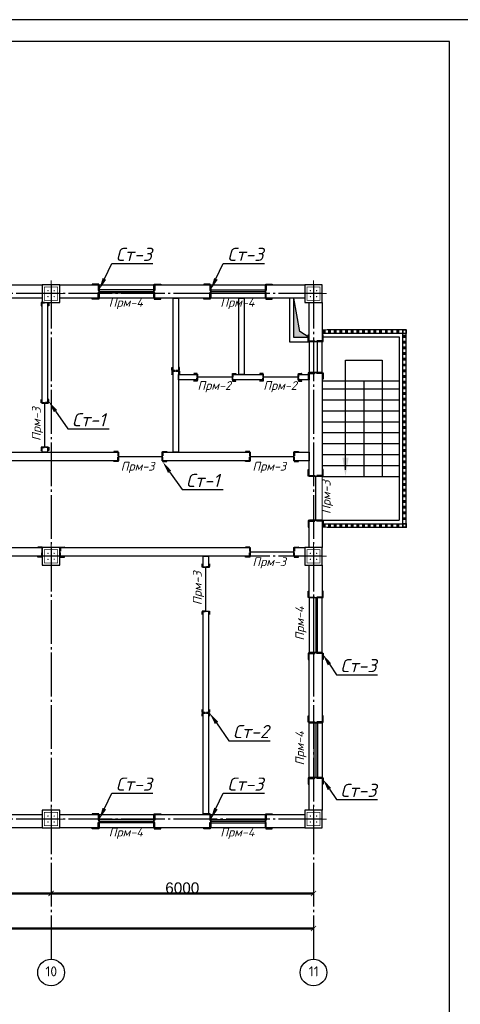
# Model space of a CAD drawing. Header units: millimetres. Extents: x -33345 to 4712671, y -3392 to 121473.
# Tile 290 of 656: x 1583632 to 1593706, y 64013 to 86501. Entities that reach past the tile are written whole.
import ezdxf
from ezdxf import colors
from ezdxf.entities.mleader import LeaderData, LeaderLine
from ezdxf.math import Vec2, Vec3

# ---------------------------------------------------------------- set-up
doc = ezdxf.new("R2010")
doc.units = ezdxf.units.MM
doc.linetypes.add('CENTER2', pattern=[28.575, 19.05, -3.175, 3.175, -3.175])
doc.linetypes.add('ГОСТ 2.303 5', pattern=[24, 20, -1.5, 1, -1.5])
for name, color, linetype, lineweight in [('.', 7, 'Continuous', 15), ('0.25', 7, 'Continuous', 25), ('5   0.30', 1, 'Continuous', 30), ('Kalonna', 7, 'Continuous', 35), ('размер 0.09', 175, 'Continuous', 9)]:
    doc.layers.add(name, color=color, linetype=linetype, lineweight=lineweight)
doc.layers.add('00-Axes', color=1, linetype='CENTER2')
doc.layers.add('HA', color=9, linetype='Continuous')
doc.styles.add('ISOCPEUR', font='isocpeui.ttf', dxfattribs={"height": 300})
doc.styles.add('ISOCPEUR_1.00', font='isocpeui.ttf')
doc.styles.get("Standard").update_dxf_attribs({"font": 'arial.ttf'})
doc.styles.add('ГОСТ 250', font='isocpeui.ttf', dxfattribs={"height": 250})
doc.dimstyles.new('ISO-25$0', dxfattribs={"dimtxt": 300, "dimasz": 200, "dimexe": 100, "dimexo": 300, "dimgap": 50, "dimtad": 1, "dimdec": 0, "dimtxsty": 'Standard', "dimblk": 'OBLIQUE', "dimcen": 250, "dimadec": 0, "dimazin": 0, "dimtfac": 1, "dimtdec": 0, "dimtmove": 0, "dimatfit": 3, "dimldrblk": 'OBLIQUE', "dimfxl": 1.25, "dimarcsym": 0})

# ---------------------------------------------------------------- blocks, each defined once
blk = doc.blocks.new('*U282')
at = {"layer": '0.25', "color": 5, "linetype": 'Continuous', "lineweight": 25, "ltscale": 100}
blk.add_lwpolyline([(-72619, 0), (0, 0), (0, 42000), (-72619, 42000), (-72619, 0)], dxfattribs=at)
at = {"layer": '0.25', "color": 7, "linetype": 'Continuous', "lineweight": 30, "ltscale": 100}
blk.add_lwpolyline([(-70619, 500), (-500, 500), (-500, 41500), (-70619, 41500), (-70619, 500)], dxfattribs=at)
blk = doc.blocks.new('_ArchTick')
at = {"color": 0, "linetype": 'ByBlock', "const_width": 0.15}
blk.add_lwpolyline([(-0.5, -0.5), (0.5, 0.5)], dxfattribs=at)
blk = doc.blocks.new('*D17')
at = {"color": 0, "lineweight": -2, "transparency": 16777216}
for p, q in [((1076847, -1561152), (1076847, -1561151)), ((1076847, -1561152), (1082847, -1561152)), ((1082847, -1561152), (1082847, -1561151))]:
    blk.add_line(p, q, dxfattribs=at)
at = {"layer": 'Defpoints', "color": 0, "lineweight": 50, "transparency": 16777216}
for p in [(1076847, -1561152), (1082847, -1561152), (1082847, -1561152)]:
    blk.add_point(p, dxfattribs=at)
at = {"color": 0, "lineweight": -2, "transparency": 16777216, "xscale": 120, "yscale": 120, "zscale": 120, "rotation": 180}
blk.add_blockref('_ArchTick', (1076847, -1561152), dxfattribs=at)
at = {"color": 0, "lineweight": -2, "transparency": 16777216, "xscale": 120, "yscale": 120, "zscale": 120}
blk.add_blockref('_ArchTick', (1082847, -1561152), dxfattribs=at)
at = {"color": 0, "lineweight": 0, "transparency": 16777216, "insert": (1079847, -1561027), "char_height": 250, "attachment_point": 5}
blk.add_mtext('6000', dxfattribs=at)
blk = doc.blocks.new('_Oblique')
at = {"color": 0, "linetype": 'ByBlock', "lineweight": -2}
blk.add_line((-0.5, -0.5), (0.5, 0.5), dxfattribs=at)
blk = doc.blocks.new('*D18')
at = {"color": 0, "lineweight": -2, "transparency": 16777216}
for p, q in [((1082847, -1561152), (1082847, -1561151)), ((1082847, -1561152), (1088847, -1561152)), ((1088847, -1561152), (1088847, -1561151))]:
    blk.add_line(p, q, dxfattribs=at)
at = {"layer": 'Defpoints', "color": 0, "lineweight": 50, "transparency": 16777216}
for p in [(1082847, -1561152), (1088847, -1561152), (1088847, -1561152)]:
    blk.add_point(p, dxfattribs=at)
at = {"color": 0, "lineweight": -2, "transparency": 16777216, "xscale": 120, "yscale": 120, "zscale": 120, "rotation": 180}
blk.add_blockref('_ArchTick', (1082847, -1561152), dxfattribs=at)
at = {"color": 0, "lineweight": -2, "transparency": 16777216, "xscale": 120, "yscale": 120, "zscale": 120}
blk.add_blockref('_ArchTick', (1088847, -1561152), dxfattribs=at)
at = {"color": 0, "lineweight": 0, "transparency": 16777216, "insert": (1085847, -1561027), "char_height": 250, "attachment_point": 5}
blk.add_mtext('6000', dxfattribs=at)
blk = doc.blocks.new('*D44')
at = {"color": 0, "lineweight": -2, "transparency": 16777216}
for p, q in [((-36640, -739.375), (-36640, -738.75)), ((22760, -740), (-36640, -740)), ((22760, -739.375), (22760, -738.75))]:
    blk.add_line(p, q, dxfattribs=at)
at = {"layer": 'Defpoints', "color": 0, "lineweight": 0, "transparency": 16777216}
for p in [(-36640, -740), (-36640, -740), (22760, -740)]:
    blk.add_point(p, dxfattribs=at)
at = {"color": 0, "lineweight": -2, "transparency": 16777216, "xscale": 120, "yscale": 120, "zscale": 120, "rotation": 180}
blk.add_blockref('_ArchTick', (-36640, -740), dxfattribs=at)
at = {"color": 0, "lineweight": -2, "transparency": 16777216, "xscale": 120, "yscale": 120, "zscale": 120}
blk.add_blockref('_ArchTick', (22760, -740), dxfattribs=at)
at = {"color": 0, "lineweight": 0, "transparency": 16777216, "insert": (-6940, -614.375), "char_height": 250, "attachment_point": 5}
blk.add_mtext('59400', dxfattribs=at)
blk = doc.blocks.new('column')
at = {"lineweight": 0}
for points in [[(-68, 56, -1), (-68, 86, -1)], [(68, 56, 1), (68, 86, 1)], [(-68, -56, 1), (-68, -86, 1)], [(68, -56, -1), (68, -86, -1)]]:
    blk.add_hatch(color=0, dxfattribs=at).paths.add_polyline_path(points)
at = {"color": 0, "lineweight": 0}
for p, q in [((0, 300), (0, -300)), ((300, 0), (-300, 0))]:
    blk.add_line(p, q, dxfattribs=at)
at = {"lineweight": 30}
blk.add_lwpolyline([(-200, 200), (200, 200), (200, -200), (-200, -200)], close=True, dxfattribs=at)
at = {"color": 0, "lineweight": 0, "const_width": 15}
blk.add_lwpolyline([(150, -150), (150, 150), (-150, 150), (-150, -150)], close=True, dxfattribs=at)
blk = doc.blocks.new('dfdfdfdffffdd')
for p, q in [((-324, 3928), (1436, 3928)), ((1436, 3928), (1436, -259)), ((-324, 2928), (1436, 2928)), ((626, 2928), (626, 741)), ((-324, 2741), (1436, 2741)), ((-324, 2491), (1436, 2491)), ((-324, 2241), (1436, 2241)), ((-324, 1991), (1436, 1991)), ((-324, 1741), (1436, 1741)), ((-324, 1491), (1436, 1491)), ((-324, 1241), (1436, 1241)), ((-324, 991), (1436, 991)), ((-324, 741), (1436, 741)), ((-324, -259), (1436, -259))]:
    blk.add_line(p, q)
at = {"lineweight": 20}
blk.add_lwpolyline([(1596, -419), (-324, -419), (-324, 4088), (1596, 4088)], close=True, dxfattribs=at)
for points in [[(-214, -419), (1596, -419), (1596, 4088), (-214, 4088)], [(-324, -339), (1516, -339), (1516, 4008), (-324, 4008)], [(208, 891), (208, 3393), (1044, 3393), (1044, 741)]]:
    blk.add_lwpolyline(points)
at = {"lineweight": 25}
blk.add_solid([(136, 1173), (208, 741), (280, 1173)], dxfattribs=at)
at = {"layer": 'Kalonna'}
for points in [[(-268, 4023), (-268, 4073), (-298, 4073), (-298, 4023)], [(-144, 4023), (-144, 4073), (-174, 4073), (-174, 4023)], [(-14, 4023), (-14, 4073), (-44, 4073), (-44, 4023)], [(116, 4023), (116, 4073), (86, 4073), (86, 4023)], [(246, 4023), (246, 4073), (216, 4073), (216, 4023)], [(376, 4023), (376, 4073), (346, 4073), (346, 4023)], [(506, 4023), (506, 4073), (476, 4073), (476, 4023)], [(636, 4023), (636, 4073), (606, 4073), (606, 4023)], [(766, 4023), (766, 4073), (736, 4073), (736, 4023)], [(896, 4023), (896, 4073), (866, 4073), (866, 4023)], [(1026, 4023), (1026, 4073), (996, 4073), (996, 4023)], [(1156, 4023), (1156, 4073), (1126, 4073), (1126, 4023)], [(1286, 4023), (1286, 4073), (1256, 4073), (1256, 4023)], [(1416, 4023), (1416, 4073), (1386, 4073), (1386, 4023)], [(1516, 4008), (1596, 4008), (1596, 4088), (1516, 4088)], [(1581, 3921), (1531, 3921), (1531, 3951), (1581, 3951)], [(1581, 3791), (1531, 3791), (1531, 3821), (1581, 3821)], [(1581, 3661), (1531, 3661), (1531, 3691), (1581, 3691)], [(1581, 3531), (1531, 3531), (1531, 3561), (1581, 3561)], [(1581, 3401), (1531, 3401), (1531, 3431), (1581, 3431)], [(1581, 3271), (1531, 3271), (1531, 3301), (1581, 3301)], [(1581, 3141), (1531, 3141), (1531, 3171), (1581, 3171)], [(1581, 3011), (1531, 3011), (1531, 3041), (1581, 3041)], [(1581, 2881), (1531, 2881), (1531, 2911), (1581, 2911)], [(1581, 2751), (1531, 2751), (1531, 2781), (1581, 2781)], [(1581, 2621), (1531, 2621), (1531, 2651), (1581, 2651)], [(1581, 2491), (1531, 2491), (1531, 2521), (1581, 2521)], [(1581, 2361), (1531, 2361), (1531, 2391), (1581, 2391)], [(1581, 2231), (1531, 2231), (1531, 2261), (1581, 2261)], [(1581, 2101), (1531, 2101), (1531, 2131), (1581, 2131)], [(1581, 1971), (1531, 1971), (1531, 2001), (1581, 2001)], [(1581, 1841), (1531, 1841), (1531, 1871), (1581, 1871)], [(1581, 1711), (1531, 1711), (1531, 1741), (1581, 1741)], [(1581, 1581), (1531, 1581), (1531, 1611), (1581, 1611)], [(1581, 1451), (1531, 1451), (1531, 1481), (1581, 1481)], [(1581, 1321), (1531, 1321), (1531, 1351), (1581, 1351)], [(1581, 1191), (1531, 1191), (1531, 1221), (1581, 1221)], [(1581, 1061), (1531, 1061), (1531, 1091), (1581, 1091)], [(1581, 931), (1531, 931), (1531, 961), (1581, 961)], [(1581, 801), (1531, 801), (1531, 831), (1581, 831)], [(1581, 671), (1531, 671), (1531, 701), (1581, 701)], [(1581, 541), (1531, 541), (1531, 571), (1581, 571)], [(1581, 411), (1531, 411), (1531, 441), (1581, 441)], [(1581, 281), (1531, 281), (1531, 311), (1581, 311)], [(1581, 151), (1531, 151), (1531, 181), (1581, 181)], [(1581, 21), (1531, 21), (1531, 51), (1581, 51)], [(1581, -109), (1531, -109), (1531, -79), (1581, -79)], [(1581, -239), (1531, -239), (1531, -209), (1581, -209)], [(-268, -404), (-268, -354), (-298, -354), (-298, -404)], [(-144, -404), (-144, -354), (-174, -354), (-174, -404)], [(-14, -404), (-14, -354), (-44, -354), (-44, -404)], [(116, -404), (116, -354), (86, -354), (86, -404)], [(246, -404), (246, -354), (216, -354), (216, -404)], [(376, -404), (376, -354), (346, -354), (346, -404)], [(506, -404), (506, -354), (476, -354), (476, -404)], [(636, -404), (636, -354), (606, -354), (606, -404)], [(766, -404), (766, -354), (736, -354), (736, -404)], [(896, -404), (896, -354), (866, -354), (866, -404)], [(1026, -404), (1026, -354), (996, -354), (996, -404)], [(1156, -404), (1156, -354), (1126, -354), (1126, -404)], [(1286, -404), (1286, -354), (1256, -354), (1256, -404)], [(1416, -404), (1416, -354), (1386, -354), (1386, -404)], [(1516, -339), (1596, -339), (1596, -419), (1516, -419)]]:
    blk.add_lwpolyline(points, close=True, dxfattribs=at)
blk = doc.blocks.new('*U3545')
at = {"color": 0, "linetype": 'ByBlock', "lineweight": -2, "ltscale": 100}
blk.add_lwpolyline([(0, 0), (63, 0), (63, 2.7, 0.414214), (60.7, 5), (12, 5, -0.414214), (5, 12), (5, 60.7, 0.414214), (2.7, 63), (0, 63)], format="xyb", close=True, dxfattribs=at)
blk = doc.blocks.new('A$C0829442C')
at = {"layer": '5   0.30', "lineweight": 30, "ltscale": 200}
blk.add_line((0, 131), (0, 13.5), dxfattribs=at)
at = {"layer": '5   0.30', "lineweight": 30, "ltscale": 200, "xscale": -1, "rotation": 180}
blk.add_blockref('*U3545', (3.9, 146.4), dxfattribs=at)
at = {"layer": '5   0.30', "lineweight": 30, "ltscale": 200}
blk.add_blockref('*U3545', (3.9, 0), dxfattribs=at)
blk = doc.blocks.new('fgfgfgfgggffrw')
at = {"layer": '00-Axes', "color": 251, "linetype": 'ГОСТ 2.303 5', "ltscale": 50, "true_color": 0x636466}
for points in [[(16760, 13960), (16760, -1440)], [(22760, 13960), (22760, -1440)], [(22960, 13760), (-41640, 13760)], [(22960, 7760), (-41640, 7760)], [(22960, 1760), (-41640, 1760)]]:
    blk.add_lwpolyline(points, dxfattribs=at)
at = {"layer": '00-Axes', "color": 219, "linetype": 'ByBlock', "ltscale": 100, "true_color": 0x642165}
for centre in [(16760, -1746), (22760, -1746)]:
    blk.add_circle(centre, 306, dxfattribs=at)
at = {"layer": '00-Axes', "color": 219, "linetype": 'ByBlock', "ltscale": 100, "true_color": 0x642165, "char_height": 226.059, "attachment_point": 1, "style": 'ISOCPEUR_1.00'}
for s, insert in [('\\pxqc;{\\fISOCPEUR|b0|i0|c204|p34;10}', (16378.8, -1606.2)), ('\\pxqc;{\\fISOCPEUR|b0|i0|c204|p34;11}', (22378.8, -1606.2))]:
    blk.add_mtext_dynamic_manual_height_columns(s, width=772.479, gutter_width=706.4, heights=[0], dxfattribs=dict(at, insert=insert))
at = {"color": 18, "lineweight": 0, "true_color": 0x000000}
for base, p1, p2, picture, middle in [((16760, 60), (10760, 60), (16760, 60), '*D17', (13760, 185.6)), ((22760, 60), (16760, 60), (22760, 60), '*D18', (19760, 185.6))]:
    dim = blk.add_linear_dim(base=base, p1=p1, p2=p2, dimstyle='ISO-25$0', dxfattribs=at)
    dim.commit()
    dim.dimension.update_dxf_attribs({"geometry": picture, "text_midpoint": middle, "insert": (-1066086.8, 1561212.4)})
dim = blk.add_linear_dim(base=(-36640, -740), p1=(22760, -740), p2=(-36640, -740), dimstyle='ISO-25$0', dxfattribs=at)
dim.commit()
dim.dimension.update_dxf_attribs({"geometry": '*D44', "text_midpoint": (-6940, -614.4)})

msp = doc.modelspace()

# ---------------------------------------------------------------- hatches: boundary and pattern name
at = {"layer": '.', "true_color": 0x636466}
h = msp.add_hatch(color=251, dxfattribs=at)
h.dxf.hatch_style = 1
h.paths.add_polyline_path([(1590036.354, 79380.522), (1589899.559, 80144.425), (1589899.559, 79244.425), (1590249.559, 79244.425)])

# ---------------------------------------------------------------- linework, layer by layer
at = {"color": 5}
for p, q in [((1586699.559, 80334.425), (1585449.559, 80334.425)), ((1587999.559, 80334.425), (1589249.559, 80334.425)), ((1586699.559, 80254.425), (1585449.559, 80254.425)), ((1587999.559, 80254.425), (1589249.559, 80254.425)), ((1590359.559, 78444.425), (1590359.559, 79144.425)), ((1590439.559, 78444.425), (1590439.559, 79144.425)), ((1590359.559, 72044.425), (1590359.559, 73294.425)), ((1590439.559, 72044.425), (1590439.559, 73294.425)), ((1590359.559, 70444.425), (1590359.559, 69194.425)), ((1590439.559, 70444.425), (1590439.559, 69194.425)), ((1586699.559, 68234.425), (1585449.559, 68234.425)), ((1586699.559, 68154.425), (1585449.559, 68154.425)), ((1587999.559, 68234.425), (1589249.559, 68234.425)), ((1587999.559, 68154.425), (1589249.559, 68154.425))]:
    msp.add_line(p, q, dxfattribs=at)
at = {"color": 6, "lineweight": 30}
for p, q in [((1585449.559, 80294.425), (1586699.559, 80294.424)), ((1587999.559, 80294.425), (1589249.559, 80294.424)), ((1588494.559, 78334.425), (1587694.559, 78334.425)), ((1589999.559, 78334.425), (1589199.559, 78334.425)), ((1584209.559, 76744.425), (1584209.559, 77744.425)), ((1590399.559, 75069.425), (1590399.56, 76069.425)), ((1587889.559, 72994.425), (1587889.559, 73994.425)), ((1590399.559, 73294.425), (1590399.56, 72044.425)), ((1590399.559, 70444.425), (1590399.56, 69194.425)), ((1585449.559, 68194.425), (1586699.559, 68194.424)), ((1587999.559, 68194.425), (1589249.559, 68194.424))]:
    msp.add_line(p, q, dxfattribs=at)
at = {"color": 177, "lineweight": 30, "true_color": 0x293189}
for p, q in [((1585889.559, 76524.425), (1586889.559, 76524.425)), ((1588899.559, 76524.425), (1589899.559, 76524.425)), ((1588899.559, 74344.425), (1589899.559, 74344.425))]:
    msp.add_line(p, q, dxfattribs=at)
for points in [[(1585449.559, 80444.425), (1586699.559, 80444.425), (1586699.559, 80144.425), (1585449.559, 80144.425)], [(1587999.559, 80444.425), (1589249.559, 80444.425), (1589249.559, 80144.425), (1587999.559, 80144.425)], [(1590549.559, 78444.425), (1590549.559, 79144.425), (1590249.559, 79144.425), (1590249.559, 78444.425)], [(1590549.559, 72044.425), (1590549.559, 73294.425), (1590249.559, 73294.425), (1590249.559, 72044.425)], [(1590549.559, 70444.425), (1590549.559, 69194.425), (1590249.559, 69194.425), (1590249.559, 70444.425)], [(1585449.559, 68344.425), (1586699.559, 68344.425), (1586699.559, 68044.425), (1585449.559, 68044.425)], [(1587999.559, 68344.425), (1589249.559, 68344.425), (1589249.559, 68044.425), (1587999.559, 68044.425)]]:
    msp.add_lwpolyline(points, close=True)
msp.add_lwpolyline([(1590249.559, 79244.425), (1590036.354, 79380.522), (1589899.559, 80144.425)])
at = {"layer": 'HA', "color": 250, "lineweight": 30, "ltscale": 100}
for points in [[(1583249.559, 80444.425), (1584149.559, 80444.425), (1584149.559, 80144.425), (1583249.559, 80144.425)], [(1584549.559, 80444.425), (1585449.559, 80444.425), (1585449.559, 80144.425), (1584549.559, 80144.425)], [(1586699.559, 80444.425), (1587999.559, 80444.425), (1587999.559, 80144.425), (1586699.559, 80144.425)], [(1589249.559, 80444.425), (1590149.559, 80444.425), (1590149.559, 80144.425), (1589249.559, 80144.425)], [(1587139.559, 76624.426), (1587139.559, 80144.425), (1587259.559, 80144.425), (1587259.559, 76624.426)], [(1588644.559, 80144.425), (1588764.559, 80144.425), (1588764.559, 78394.425), (1588644.559, 78394.425)], [(1589899.559, 80144.425), (1589799.559, 80144.425), (1589799.559, 79144.425), (1590249.559, 79144.425), (1590249.559, 79244.425), (1589899.559, 79244.425)], [(1584149.559, 77744.426), (1584149.559, 80044.425), (1584269.559, 80044.425), (1584269.559, 77744.426)], [(1590549.559, 80044.425), (1590549.559, 79144.425), (1590249.559, 79144.425), (1590249.559, 80044.425)], [(1587694.559, 78274.425), (1587259.559, 78274.425), (1587259.559, 78394.425), (1587694.559, 78394.425)], [(1590249.559, 78444.425), (1590549.559, 78444.425), (1590549.559, 76069.425), (1590249.559, 76069.425)], [(1584269.559, 76744.426), (1584269.559, 76624.426), (1584149.559, 76624.426), (1584149.559, 76744.426)], [(1577899.559, 76424.425), (1577899.559, 76624.425), (1585889.559, 76624.426), (1585889.559, 76424.425)], [(1589899.559, 76624.426), (1590249.559, 76624.426), (1590249.559, 76424.425), (1589899.559, 76424.425)], [(1590249.559, 75069.425), (1590549.559, 75069.425), (1590549.559, 74444.425), (1590249.559, 74444.425)], [(1578549.559, 74444.425), (1584149.559, 74444.425), (1584149.559, 74244.425), (1578549.559, 74244.425)], [(1587829.559, 73994.425), (1587829.559, 74244.425), (1587949.559, 74244.425), (1587949.559, 73994.425)], [(1590549.559, 74044.425), (1590549.559, 73294.425), (1590249.559, 73294.425), (1590249.559, 74044.425)], [(1587949.559, 72994.425), (1587949.559, 68344.425), (1587829.559, 68344.425), (1587829.559, 72994.425)], [(1590249.559, 72044.425), (1590549.559, 72044.425), (1590549.559, 70444.425), (1590249.559, 70444.425)], [(1590249.559, 69194.425), (1590549.559, 69194.425), (1590549.559, 68444.425), (1590249.559, 68444.425)], [(1583249.559, 68344.425), (1584149.559, 68344.425), (1584149.559, 68044.425), (1583249.559, 68044.425)], [(1584549.559, 68344.425), (1585449.559, 68344.425), (1585449.559, 68044.425), (1584549.559, 68044.425)], [(1586699.559, 68344.425), (1587999.559, 68344.425), (1587999.559, 68044.425), (1586699.559, 68044.425)], [(1589249.559, 68344.425), (1590149.559, 68344.425), (1590149.559, 68044.425), (1589249.559, 68044.425)]]:
    msp.add_lwpolyline(points, close=True, dxfattribs=at)
for points in [[(1589199.559, 78274.425), (1588494.559, 78274.425), (1588494.559, 78394.425), (1589199.559, 78394.425), (1589199.559, 78274.425)], [(1589999.559, 78394.425), (1590249.559, 78394.425), (1590249.559, 78274.425), (1589999.559, 78274.425), (1589999.559, 78394.425)], [(1588899.559, 76424.425), (1586889.559, 76424.425), (1586889.559, 76624.426), (1588899.559, 76624.426), (1588899.559, 76424.425)], [(1588899.559, 74244.425), (1584549.559, 74244.425), (1584549.559, 74444.425), (1588899.559, 74444.425), (1588899.559, 74244.425)], [(1589899.559, 74444.425), (1590149.559, 74444.425), (1590149.559, 74244.425), (1589899.559, 74244.425), (1589899.559, 74444.425)]]:
    msp.add_lwpolyline(points, dxfattribs=at)

# ---------------------------------------------------------------- block references
at = {"color": 244, "lineweight": 50, "true_color": 0x991b1e}
msp.add_blockref('fgfgfgfgggffrw', (1567589.559, 66484.425), dxfattribs=at)
at = {"xscale": -1, "rotation": 270}
for p in [(1584349.559, 80244.425), (1590349.559, 80244.425), (1584349.559, 74244.425), (1590349.559, 74244.425), (1584349.559, 68244.425), (1590349.559, 68244.425)]:
    msp.add_blockref('column', p, dxfattribs=at)
at = {"color": 18, "lineweight": 0, "true_color": 0x000000}
msp.add_blockref('dfdfdfdffffdd', (1590873.246, 75328.54), dxfattribs=at)
at = {"layer": '0.25', "ltscale": 100, "transparency": 33554687}
msp.add_blockref('*U282', (1593956.032, 44501.326), dxfattribs=at)
at = {"layer": 'размер 0.09', "lineweight": 30, "ltscale": 200}
for p, xscale, yscale, zscale, rotation in [((1585449.559, 80464.301), 2.351013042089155, 2.351013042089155, 2.351013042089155, 180.0000448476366), ((1586699.559, 80464.301), -2.351013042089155, 2.351013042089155, 2.351013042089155, 179.9999551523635), ((1587999.559, 80464.301), 2.351013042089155, 2.351013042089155, 2.351013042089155, 180.0000448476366), ((1589249.559, 80464.301), -2.351013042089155, 2.351013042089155, 2.351013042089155, 179.9999551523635), ((1584295.237, 80044.425), -1.185761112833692, 1.185761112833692, 1.185761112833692, 89.99995515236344), ((1590229.684, 79144.426), -2.351013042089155, 2.351013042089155, 2.351013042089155, 269.9999551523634), ((1587282.431, 78480.528), 1.185761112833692, 1.185761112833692, 1.185761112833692, 90.00004484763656), ((1587282.431, 78480.528), -1.185761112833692, 1.185761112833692, 1.185761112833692, 89.99995515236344), ((1587694.559, 78248.747), -1.185761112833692, 1.185761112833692, 1.185761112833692, 359.9999551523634), ((1588494.559, 78248.747), 1.185761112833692, 1.185761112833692, 1.185761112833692, 4.484763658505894e-05), ((1589199.559, 78248.747), -1.185761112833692, 1.185761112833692, 1.185761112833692, 359.9999551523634), ((1589999.559, 78248.747), 1.185761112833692, 1.185761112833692, 1.185761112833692, 4.484763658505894e-05), ((1590229.685, 78444.425), 2.351013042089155, 2.351013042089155, 2.351013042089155, 270.0000448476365), ((1584295.237, 77744.426), 1.185761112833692, 1.185761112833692, 1.185761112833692, 90.00004484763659), ((1584295.237, 76744.425), -1.185761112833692, 1.185761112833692, 1.185761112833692, 89.99995515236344), ((1585889.559, 76636.922), 1.556924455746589, 1.556924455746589, 1.556924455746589, 180.0000448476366), ((1586889.559, 76636.922), -1.556924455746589, 1.556924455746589, 1.556924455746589, 179.9999551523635), ((1588899.559, 76636.922), 1.556924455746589, 1.556924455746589, 1.556924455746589, 180.0000448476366), ((1589899.559, 76636.922), -1.556924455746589, 1.556924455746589, 1.556924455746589, 179.9999551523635), ((1590229.684, 76069.426), -2.351013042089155, 2.351013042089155, 2.351013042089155, 269.9999551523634), ((1590229.684, 75069.425), 2.351013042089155, 2.351013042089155, 2.351013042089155, 270.0000448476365), ((1584149.559, 74456.922), 1.556924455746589, 1.556924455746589, 1.556924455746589, 180.0000448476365), ((1584549.559, 74456.922), -1.556924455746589, 1.556924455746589, 1.556924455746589, 179.9999551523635), ((1588899.559, 74456.922), 1.556924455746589, 1.556924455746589, 1.556924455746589, 180.0000448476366), ((1589899.559, 74456.922), -1.556924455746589, 1.556924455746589, 1.556924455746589, 179.9999551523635), ((1587975.237, 73994.425), 1.185761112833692, 1.185761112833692, 1.185761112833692, 90.00004484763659), ((1590229.684, 73294.426), -2.351013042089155, 2.351013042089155, 2.351013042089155, 269.9999551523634), ((1587975.237, 72994.425), -1.185761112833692, 1.185761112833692, 1.185761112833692, 89.99995515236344), ((1590229.684, 72044.425), 2.351013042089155, 2.351013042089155, 2.351013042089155, 270.0000448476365), ((1587975.237, 70669.425), 1.185761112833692, 1.185761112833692, 1.185761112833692, 90.00004484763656), ((1587975.237, 70669.425), -1.185761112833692, 1.185761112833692, 1.185761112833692, 89.99995515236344), ((1590229.684, 70444.425), -2.351013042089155, 2.351013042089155, 2.351013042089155, 269.9999551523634), ((1590229.684, 69194.425), 2.351013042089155, 2.351013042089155, 2.351013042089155, 270.0000448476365), ((1585449.559, 68364.301), 2.351013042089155, 2.351013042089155, 2.351013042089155, 180.0000448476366), ((1586699.559, 68364.301), -2.351013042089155, 2.351013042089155, 2.351013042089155, 179.9999551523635), ((1587999.559, 68364.301), 2.351013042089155, 2.351013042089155, 2.351013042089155, 180.0000448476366), ((1589249.559, 68364.301), -2.351013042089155, 2.351013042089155, 2.351013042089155, 179.9999551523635)]:
    msp.add_blockref('A$C0829442C', p, dxfattribs=dict(at, xscale=xscale, yscale=yscale, zscale=zscale, rotation=rotation))

# ---------------------------------------------------------------- texts
at = {"transparency": 33554687, "char_height": 200, "attachment_point": 1, "style": 'ГОСТ 250'}
for s, insert in [('{\\C6;Прм-4}', (1585668.973, 80144.425)), ('{\\C6;Прм-4}', (1588218.973, 80144.425)), ('Прм-2', (1587696.935, 78246.106)), ('Прм-2', (1589201.935, 78246.106)), ('{\\C5;Прм-3}', (1585943.487, 76402.02)), ('{\\C5;Прм-3}', (1588953.487, 76402.02)), ('{\\C5;Прм-3}', (1588953.487, 74222.019)), ('{\\C6;Прм-4}', (1585668.973, 68044.425)), ('{\\C6;Прм-4}', (1588218.973, 68044.425))]:
    msp.add_mtext_dynamic_manual_height_columns(s, width=5615.66788, gutter_width=1250, heights=[260], dxfattribs=dict(at, insert=insert))
at = {"transparency": 33554687, "char_height": 200, "attachment_point": 1, "rotation": 90, "style": 'ГОСТ 250'}
for s, insert in [('{\\C5;Прм-3}', (1583913.598, 76879.518)), ('{\\C5;Прм-3}', (1590539.729, 75210.705)), ('{\\C5;Прм-3}', (1587593.598, 73129.518)), ('{\\C6;Прм-4}', (1589935.566, 72319.938)), ('{\\C6;Прм-4}', (1589935.566, 69469.938))]:
    msp.add_mtext_dynamic_manual_height_columns(s, width=5615.66788, gutter_width=1250, heights=[260], dxfattribs=dict(at, insert=insert))

# ---------------------------------------------------------------- leaders
at = {"transparency": 33554687}
ml = msp.add_multileader_mtext('Standard', dxfattribs=at)
ml.set_content('Ст-3', color=256, style='ISOCPEUR')
ml.set_leader_properties(color=256)
ml.build(insert=Vec2(0, 0))
ml.multileader.update_dxf_attribs({"text_left_attachment_type": 6, "text_right_attachment_type": 6, "dogleg_length": 1.827, "arrow_head_size": 274.097})
ctx = ml.context
ctx.base_point, ctx.char_height, ctx.arrow_head_size, ctx.landing_gap_size, ctx.plane_origin = Vec3(1585739.713, 80931.684), 300, 274.097, 91.366, Vec3(1585187.261, 81345.004)
ctx.left_attachment, ctx.right_attachment = 6, 6
notes = []
notes.append((ctx, [(0, (1, 1, 0), (1585737.886, 80931.684), (1, 0), 1.827, [(0, [(1585449.559, 80334.425)], 0, [])])]))
ctx.mtext.insert, ctx.mtext.flow_direction = Vec3(1585831.079, 81291.684), 5
ml = msp.add_multileader_mtext('Standard', dxfattribs=at)
ml.set_content('Ст-3', color=256, style='ISOCPEUR')
ml.set_leader_properties(color=256)
ml.build(insert=Vec2(0, 0))
ml.multileader.update_dxf_attribs({"text_left_attachment_type": 6, "text_right_attachment_type": 6, "dogleg_length": 1.827, "arrow_head_size": 274.097})
ctx = ml.context
ctx.base_point, ctx.char_height, ctx.arrow_head_size, ctx.landing_gap_size, ctx.plane_origin = Vec3(1588289.713, 80931.684), 300, 274.097, 91.366, Vec3(1587737.261, 81345.004)
ctx.left_attachment, ctx.right_attachment = 6, 6
notes.append((ctx, [(0, (1, 1, 0), (1588287.886, 80931.684), (1, 0), 1.827, [(0, [(1587999.559, 80334.425)], 0, [])])]))
ctx.mtext.insert, ctx.mtext.flow_direction = Vec3(1588381.079, 81291.684), 5
ml = msp.add_multileader_mtext('Standard', dxfattribs=at)
ml.set_content('Ст-1', color=256, style='ISOCPEUR')
ml.set_leader_properties(color=256)
ml.build(insert=Vec2(0, 0))
ml.multileader.update_dxf_attribs({"text_left_attachment_type": 6, "text_right_attachment_type": 6, "dogleg_length": 1.827, "arrow_head_size": 274.097})
ctx = ml.context
ctx.base_point, ctx.char_height, ctx.arrow_head_size, ctx.landing_gap_size, ctx.plane_origin = Vec3(1584737.46, 77153.619), 300, 274.097, 91.366, Vec3(1584258.34, 77744.426)
ctx.left_attachment, ctx.right_attachment = 6, 6
notes.append((ctx, [(0, (1, 1, 0), (1584735.633, 77153.619), (1, 0), 1.827, [(0, [(1584295.237, 77786.35)], 0, [])])]))
ctx.mtext.insert, ctx.mtext.flow_direction = Vec3(1584828.826, 77513.619), 5
ml = msp.add_multileader_mtext('Standard', dxfattribs=at)
ml.set_content('Ст-1', color=256, style='ISOCPEUR')
ml.set_leader_properties(color=256)
ml.build(insert=Vec2(0, 0))
ml.multileader.update_dxf_attribs({"text_left_attachment_type": 6, "text_right_attachment_type": 6, "dogleg_length": 1.827, "arrow_head_size": 274.097})
ctx = ml.context
ctx.base_point, ctx.char_height, ctx.arrow_head_size, ctx.landing_gap_size, ctx.plane_origin = Vec3(1587345.571, 75768.435), 300, 274.097, 91.366, Vec3(1586866.451, 76359.242)
ctx.left_attachment, ctx.right_attachment = 6, 6
notes.append((ctx, [(0, (1, 1, 0), (1587343.744, 75768.435), (1, 0), 1.827, [(0, [(1586903.348, 76401.166)], 0, [])])]))
ctx.mtext.insert, ctx.mtext.flow_direction = Vec3(1587436.937, 76128.435), 5
ml = msp.add_multileader_mtext('Standard', dxfattribs=at)
ml.set_content('Ст-3', color=256, style='ISOCPEUR')
ml.set_leader_properties(color=256)
ml.build(insert=Vec2(0, 0))
ml.multileader.update_dxf_attribs({"text_left_attachment_type": 6, "text_right_attachment_type": 6, "dogleg_length": 1.827, "arrow_head_size": 274.097})
ctx = ml.context
ctx.base_point, ctx.char_height, ctx.arrow_head_size, ctx.landing_gap_size, ctx.plane_origin = Vec3(1590874.047, 71538.379), 300, 274.097, 91.366, Vec3(1590299.851, 73017.724)
ctx.left_attachment, ctx.right_attachment = 6, 6
notes.append((ctx, [(0, (1, 1, 0), (1590872.22, 71538.379), (1, 0), 1.827, [(0, [(1590562.149, 72007.146)], 0, [])])]))
ctx.mtext.insert, ctx.mtext.flow_direction = Vec3(1590965.413, 71898.379), 5
ml = msp.add_multileader_mtext('Standard', dxfattribs=at)
ml.set_content('Ст-2', color=256, style='ISOCPEUR')
ml.set_leader_properties(color=256)
ml.build(insert=Vec2(0, 0))
ml.multileader.update_dxf_attribs({"text_left_attachment_type": 6, "text_right_attachment_type": 6, "dogleg_length": 1.827, "arrow_head_size": 274.097})
ctx = ml.context
ctx.base_point, ctx.char_height, ctx.arrow_head_size, ctx.landing_gap_size, ctx.plane_origin = Vec3(1588417.46, 70032.12), 300, 274.097, 91.366, Vec3(1587938.34, 70622.927)
ctx.left_attachment, ctx.right_attachment = 6, 6
notes.append((ctx, [(0, (1, 1, 0), (1588415.633, 70032.12), (1, 0), 1.827, [(0, [(1587975.237, 70664.852)], 0, [])])]))
ctx.mtext.insert, ctx.mtext.flow_direction = Vec3(1588508.826, 70392.12), 5
ml = msp.add_multileader_mtext('Standard', dxfattribs=at)
ml.set_content('Ст-3', color=256, style='ISOCPEUR')
ml.set_leader_properties(color=256)
ml.build(insert=Vec2(0, 0))
ml.multileader.update_dxf_attribs({"text_left_attachment_type": 6, "text_right_attachment_type": 6, "dogleg_length": 1.827, "arrow_head_size": 274.097})
ctx = ml.context
ctx.base_point, ctx.char_height, ctx.arrow_head_size, ctx.landing_gap_size, ctx.plane_origin = Vec3(1585739.713, 68831.684), 300, 274.097, 91.366, Vec3(1585187.261, 69245.004)
ctx.left_attachment, ctx.right_attachment = 6, 6
notes.append((ctx, [(0, (1, 1, 0), (1585737.886, 68831.684), (1, 0), 1.827, [(0, [(1585449.559, 68234.425)], 0, [])])]))
ctx.mtext.insert, ctx.mtext.flow_direction = Vec3(1585831.079, 69191.684), 5
ml = msp.add_multileader_mtext('Standard', dxfattribs=at)
ml.set_content('Ст-3', color=256, style='ISOCPEUR')
ml.set_leader_properties(color=256)
ml.build(insert=Vec2(0, 0))
ml.multileader.update_dxf_attribs({"text_left_attachment_type": 6, "text_right_attachment_type": 6, "dogleg_length": 1.827, "arrow_head_size": 274.097})
ctx = ml.context
ctx.base_point, ctx.char_height, ctx.arrow_head_size, ctx.landing_gap_size, ctx.plane_origin = Vec3(1588289.713, 68831.684), 300, 274.097, 91.366, Vec3(1587737.261, 69245.004)
ctx.left_attachment, ctx.right_attachment = 6, 6
notes.append((ctx, [(0, (1, 1, 0), (1588287.886, 68831.684), (1, 0), 1.827, [(0, [(1587999.559, 68234.425)], 0, [])])]))
ctx.mtext.insert, ctx.mtext.flow_direction = Vec3(1588381.079, 69191.684), 5
ml = msp.add_multileader_mtext('Standard', dxfattribs=at)
ml.set_content('Ст-3', color=256, style='ISOCPEUR')
ml.set_leader_properties(color=256)
ml.build(insert=Vec2(0, 0))
ml.multileader.update_dxf_attribs({"text_left_attachment_type": 6, "text_right_attachment_type": 6, "dogleg_length": 1.827, "arrow_head_size": 274.097})
ctx = ml.context
ctx.base_point, ctx.char_height, ctx.arrow_head_size, ctx.landing_gap_size, ctx.plane_origin = Vec3(1590874.047, 68688.379), 300, 274.097, 91.366, Vec3(1590299.851, 70167.724)
ctx.left_attachment, ctx.right_attachment = 6, 6
notes.append((ctx, [(0, (1, 1, 0), (1590872.22, 68688.379), (1, 0), 1.827, [(0, [(1590562.149, 69157.146)], 0, [])])]))
ctx.mtext.insert, ctx.mtext.flow_direction = Vec3(1590965.413, 69048.379), 5
for ctx, leaders in notes:
    for number, flags, end, landing, length, lines in leaders:
        leader = LeaderData()
        leader.index, (leader.has_last_leader_line, leader.has_dogleg_vector, leader.attachment_direction) = number, flags
        leader.last_leader_point, leader.dogleg_vector, leader.dogleg_length = Vec3(end), Vec3(landing), length
        for number, points, colour, breaks in lines:
            line = LeaderLine()
            line.index, line.vertices, line.color, line.breaks = number, Vec3.list(points), colors.encode_raw_color(colour), breaks
            leader.lines.append(line)
        ctx.leaders.append(leader)

doc.saveas('drawing.dxf')
